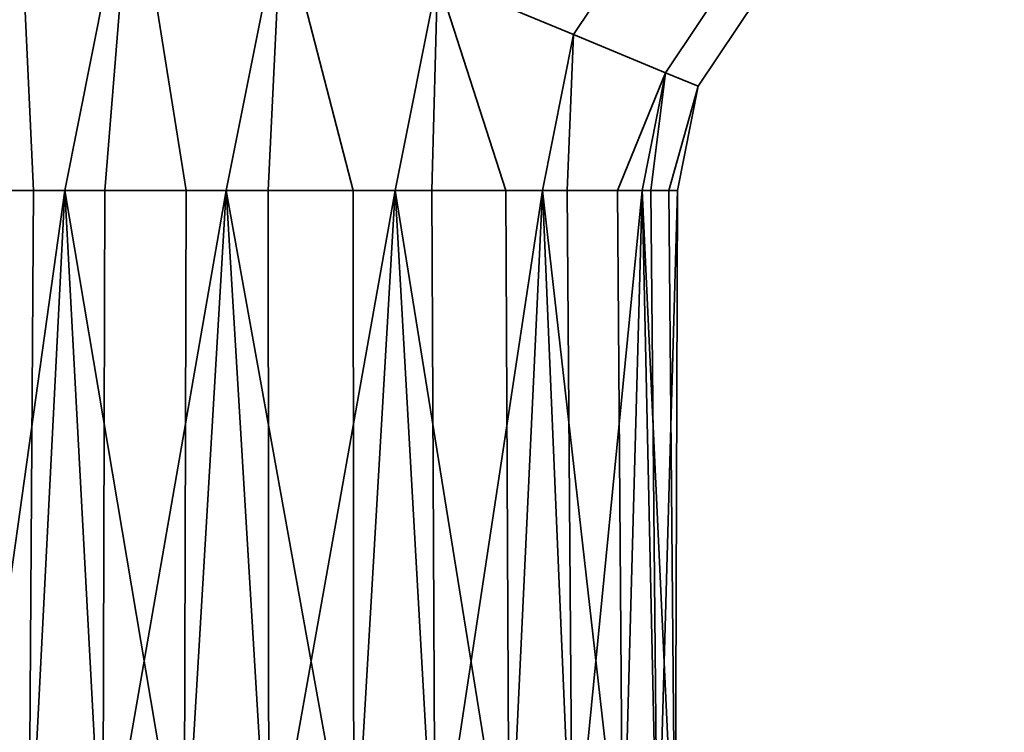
# Model space of a CAD drawing. Header units: millimetres. Extents: x -587 to 3688, y -115 to 120.
# Tile 412 of 656: x 1072 to 1108, y 19 to 45. Entities that reach past the tile are written whole.
import ezdxf

# ---------------------------------------------------------------- set-up
doc = ezdxf.new("R2010")
doc.units = ezdxf.units.MM
doc.layers.add('152', color=7, linetype='Continuous', true_color=0xffffff)

# ---------------------------------------------------------------- blocks, each defined once
blk = doc.blocks.new('UG_SURFACE_002')
at = {"layer": '152', "color": 252, "linetype": 'Continuous', "lineweight": 35}
for points in [[(2162.5, -40, 2198), (2162.5, 110, 2198), (837.5, 110, 2198), (837.5, -40, 2198)], [(987.5, -40, 2048), (987.5, 110, 2048), (2012.5, 110, 2048), (2012.5, -40, 2048)]]:
    blk.add_3dface(points, dxfattribs=at)
blk = doc.blocks.new('UG_SURFACE_048')
at = {"layer": '152', "color": 43, "linetype": 'Continuous', "lineweight": 35}
for points in [[(1071.692, 53.211, 1112.817), (1068.865, 39, 1112.817), (1072.348, 39, 1115.953)], [(1071.692, 53.211, 1095.183), (1075.974, 51.437, 1091.01), (1073.5, 39, 1091.01), (1070.017, 39, 1094.146)], [(1072.348, 39, 1115.953), (1073.5, 39, 1116.99), (1075.974, 51.437, 1116.99), (1071.692, 53.211, 1112.817)], [(1095.42, 49.58, 1092.853), (1092.176, 44.726, 1092.853), (1087.185, 46.793, 1089.734), (1091.6, 53.4, 1089.734)], [(1091.6, 53.4, 1118.266), (1087.185, 46.793, 1118.266), (1092.176, 44.726, 1115.147), (1095.42, 49.58, 1115.147)], [(1075.974, 51.437, 1116.99), (1073.5, 39, 1116.99), (1077.957, 39, 1118.439)], [(1074.975, 39, 1090.53), (1073.5, 39, 1091.01), (1075.974, 51.437, 1091.01)], [(1075.974, 51.437, 1091.01), (1081.454, 49.167, 1089.082), (1079.432, 39, 1089.082), (1074.975, 39, 1090.53)], [(1077.957, 39, 1118.439), (1079.432, 39, 1118.918), (1081.454, 49.167, 1118.918), (1075.974, 51.437, 1116.99)], [(1098.012, 46.988, 1097.899), (1095.563, 43.323, 1097.899), (1092.176, 44.726, 1092.853), (1095.42, 49.58, 1092.853)], [(1095.42, 49.58, 1115.147), (1092.176, 44.726, 1115.147), (1095.563, 43.323, 1110.101), (1098.012, 46.988, 1110.101)], [(1081.454, 49.167, 1118.918), (1079.432, 39, 1118.918), (1084.093, 39, 1118.428)], [(1080.974, 39, 1089.244), (1079.432, 39, 1089.082), (1081.454, 49.167, 1089.082)], [(1081.454, 49.167, 1089.082), (1087.185, 46.793, 1089.734), (1085.635, 39, 1089.734), (1080.974, 39, 1089.244)], [(1084.093, 39, 1118.428), (1085.635, 39, 1118.266), (1087.185, 46.793, 1118.266), (1081.454, 49.167, 1118.918)], [(1087.185, 46.793, 1118.266), (1085.635, 39, 1118.266), (1089.694, 39, 1115.923)], [(1086.978, 39, 1090.51), (1085.635, 39, 1089.734), (1087.185, 46.793, 1089.734)], [(1087.185, 46.793, 1089.734), (1092.176, 44.726, 1092.853), (1091.037, 39, 1092.853), (1086.978, 39, 1090.51)], [(1089.694, 39, 1115.923), (1091.037, 39, 1115.147), (1092.176, 44.726, 1115.147), (1087.185, 46.793, 1118.266)], [(1098.929, 46.071, 1104), (1096.761, 42.827, 1104), (1095.563, 43.323, 1097.899), (1098.012, 46.988, 1097.899)], [(1098.012, 46.988, 1110.101), (1095.563, 43.323, 1110.101), (1096.761, 42.827, 1104), (1098.929, 46.071, 1104)], [(1095.563, 43.323, 1110.101), (1092.176, 44.726, 1115.147), (1091.037, 39, 1115.147), (1093.792, 39, 1111.356)], [(1091.949, 39, 1094.107), (1091.037, 39, 1092.853), (1092.176, 44.726, 1092.853)], [(1092.176, 44.726, 1092.853), (1095.563, 43.323, 1097.899), (1094.703, 39, 1097.899), (1091.949, 39, 1094.107)], [(1093.792, 39, 1111.356), (1094.703, 39, 1110.101), (1095.563, 43.323, 1110.101)], [(1096.761, 42.827, 1104), (1095.563, 43.323, 1110.101), (1094.703, 39, 1110.101), (1095.678, 39, 1105.517)], [(1095.026, 39, 1099.416), (1094.703, 39, 1097.899), (1095.563, 43.323, 1097.899)], [(1095.563, 43.323, 1097.899), (1096.761, 42.827, 1104), (1096, 39, 1104), (1095.026, 39, 1099.416)], [(1095.678, 39, 1105.517), (1096, 39, 1104), (1096.761, 42.827, 1104)], [(1068.865, 39, 1112.817), (1068.01, 13, 1111.5), (1072.183, 13, 1116.135)], [(1072.183, 13, 1116.135), (1072.348, 39, 1115.953), (1068.865, 39, 1112.817)], [(1069.853, 13, 1093.963), (1070.017, 39, 1094.146), (1073.5, 39, 1091.01)], [(1073.5, 39, 1091.01), (1074.899, 13, 1090.297), (1069.853, 13, 1093.963)], [(1073.5, 39, 1116.99), (1072.183, 13, 1116.135), (1077.881, 13, 1118.672)], [(1073.5, 39, 1116.99), (1072.348, 39, 1115.953), (1072.183, 13, 1116.135)], [(1077.881, 13, 1118.672), (1077.957, 39, 1118.439), (1073.5, 39, 1116.99)], [(1073.5, 39, 1091.01), (1074.975, 39, 1090.53), (1074.899, 13, 1090.297)], [(1074.899, 13, 1090.297), (1074.975, 39, 1090.53), (1079.432, 39, 1089.082)], [(1079.432, 39, 1089.082), (1081, 13, 1089), (1074.899, 13, 1090.297)], [(1079.432, 39, 1118.918), (1077.881, 13, 1118.672), (1084.119, 13, 1118.672)], [(1079.432, 39, 1118.918), (1077.957, 39, 1118.439), (1077.881, 13, 1118.672)], [(1084.119, 13, 1118.672), (1084.093, 39, 1118.428), (1079.432, 39, 1118.918)], [(1079.432, 39, 1089.082), (1080.974, 39, 1089.244), (1081, 13, 1089)], [(1081, 13, 1089), (1080.974, 39, 1089.244), (1085.635, 39, 1089.734)], [(1085.635, 39, 1089.734), (1087.101, 13, 1090.297), (1081, 13, 1089)], [(1085.635, 39, 1118.266), (1084.093, 39, 1118.428), (1084.119, 13, 1118.672)], [(1085.635, 39, 1118.266), (1084.119, 13, 1118.672), (1089.817, 13, 1116.135)], [(1089.817, 13, 1116.135), (1089.694, 39, 1115.923), (1085.635, 39, 1118.266)], [(1085.635, 39, 1089.734), (1086.978, 39, 1090.51), (1087.101, 13, 1090.297)], [(1087.101, 13, 1090.297), (1086.978, 39, 1090.51), (1091.037, 39, 1092.853)], [(1091.037, 39, 1092.853), (1092.147, 13, 1093.963), (1087.101, 13, 1090.297)], [(1091.037, 39, 1115.147), (1089.694, 39, 1115.923), (1089.817, 13, 1116.135)], [(1091.037, 39, 1115.147), (1089.817, 13, 1116.135), (1093.99, 13, 1111.5)], [(1093.99, 13, 1111.5), (1093.792, 39, 1111.356), (1091.037, 39, 1115.147)], [(1091.037, 39, 1092.853), (1091.949, 39, 1094.107), (1092.147, 13, 1093.963)], [(1092.147, 13, 1093.963), (1091.949, 39, 1094.107), (1094.703, 39, 1097.899)], [(1094.703, 39, 1097.899), (1095.266, 13, 1099.365), (1092.147, 13, 1093.963)], [(1094.703, 39, 1110.101), (1093.792, 39, 1111.356), (1093.99, 13, 1111.5)], [(1094.703, 39, 1110.101), (1093.99, 13, 1111.5), (1095.918, 13, 1105.568)], [(1095.918, 13, 1105.568), (1095.678, 39, 1105.517), (1094.703, 39, 1110.101)], [(1094.703, 39, 1097.899), (1095.026, 39, 1099.416), (1095.266, 13, 1099.365)], [(1095.266, 13, 1099.365), (1095.026, 39, 1099.416), (1096, 39, 1104)], [(1096, 39, 1104), (1095.918, 13, 1105.568), (1095.266, 13, 1099.365)], [(1096, 39, 1104), (1095.678, 39, 1105.517), (1095.918, 13, 1105.568)]]:
    blk.add_3dface(points, dxfattribs=at)
blk = doc.blocks.new('UG_SURFACE_054')
at = {"layer": '152', "color": 252, "linetype": 'Continuous', "lineweight": 35}
for points in [[(1026, 7.25, 2007.5), (1974, 7.25, 2007.5), (1974, 116.92, 2007.5), (1026, 116.92, 2007.5)], [(1027.5, 7.25, 2006), (1027.5, 116.92, 2006), (1972.5, 116.92, 2006), (1972.5, 7.25, 2006)]]:
    blk.add_3dface(points, dxfattribs=at)

msp = doc.modelspace()

# ---------------------------------------------------------------- linework, layer by layer
at = {"layer": '152', "color": 252, "linetype": 'Continuous', "lineweight": -3, "true_color": 0x939598, "extrusion": (0, 1, 0)}
msp.add_circle((-1081, 1104, 39), 15, dxfattribs=at)

# ---------------------------------------------------------------- block references
at = {"layer": '152', "color": 252, "linetype": 'Continuous', "lineweight": -3, "true_color": 0x939598}
for name in ['UG_SURFACE_054', 'UG_SURFACE_002', 'UG_SURFACE_048']:
    msp.add_blockref(name, (0, 0), dxfattribs=at)

doc.saveas('drawing.dxf')
